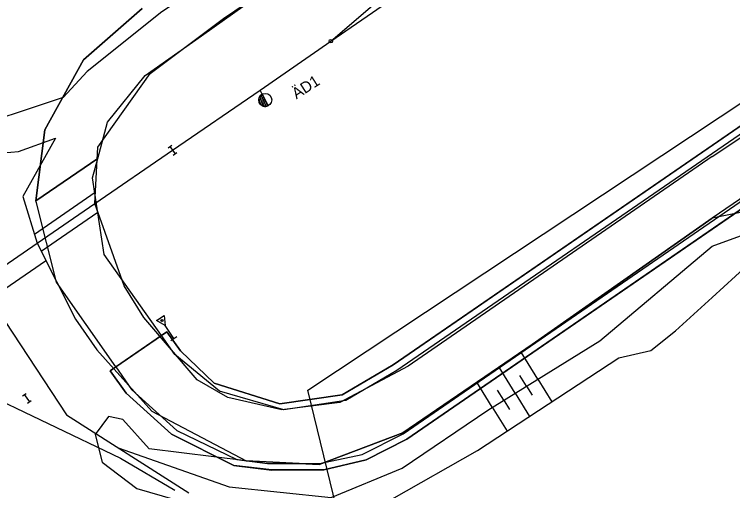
# Model space of a CAD drawing. Extents: x -469926 to -462499, y -1098642 to -1092733.
# Drawn here: x -466078.1 to -465997.7, y -1095919.1 to -1095865.9 of the extents above; entities that cross this region are included whole.
import ezdxf

# ---------------------------------------------------------------- set-up
doc = ezdxf.new("R2010")
doc.units = 0
for name, color, linetype in [('Vrstva 1', 7, 'Continuous'), ('Vrstva 10', 7, 'Continuous'), ('Vrstva 11', 7, 'Continuous'), ('Vrstva 13', 7, 'Continuous'), ('Vrstva 14', 7, 'Continuous'), ('Vrstva 18', 7, 'Continuous'), ('Vrstva 30', 7, 'Continuous'), ('Vrstva 4', 7, 'Continuous'), ('Vrstva 48', 7, 'Continuous'), ('Vrstva 50', 7, 'Continuous'), ('Vrstva 55', 7, 'Continuous'), ('Vrstva 62', 7, 'Continuous'), ('Vrstva 8', 7, 'Continuous')]:
    doc.layers.add(name, color=color, linetype=linetype)

msp = doc.modelspace()

# ---------------------------------------------------------------- linework, layer by layer
at = {"layer": 'Vrstva 1'}
for p, q in [((-466057.14, -1095868.31), (-466021.9, -1095843.27)), ((-466042.662, -1095868.912), (-466030.728, -1095858.674)), ((-466070.34, -1095870.99), (-466063.76, -1095865.26)), ((-466070.34, -1095870.99), (-466063.76, -1095865.26)), ((-466035.7, -1095905.08), (-465979.64, -1095866.57)), ((-466063.44, -1095872.76), (-466057.14, -1095868.31)), ((-466063.44, -1095872.76), (-466057.14, -1095868.31)), ((-466074.66, -1095878.83), (-466070.34, -1095870.99)), ((-466074.66, -1095878.83), (-466070.34, -1095870.99)), ((-466067.63, -1095877.98), (-466063.44, -1095872.76)), ((-466067.63, -1095877.98), (-466063.44, -1095872.76)), ((-465975.39, -1095872.98), (-466034.14, -1095913.4)), ((-466068.72, -1095882.04), (-466067.63, -1095877.98)), ((-466068.72, -1095882.04), (-466067.63, -1095877.98)), ((-466075.65, -1095886.77), (-466074.66, -1095878.83)), ((-466075.65, -1095886.77), (-466074.66, -1095878.83)), ((-466068.72, -1095882.04), (-466075.65, -1095886.77)), ((-466068.72, -1095882.04), (-466075.65, -1095886.77)), ((-466061.61, -1095901.81), (-466060.99, -1095901.39)), ((-466061.61, -1095901.81), (-466060.99, -1095901.39)), ((-466061.61, -1095901.81), (-466060.99, -1095901.39)), ((-466060.99, -1095901.39), (-466059.48, -1095903.51)), ((-466060.99, -1095901.39), (-466059.48, -1095903.51)), ((-466060.99, -1095901.39), (-466059.48, -1095903.51)), ((-466066.72, -1095905.32), (-466061.61, -1095901.81)), ((-466066.72, -1095905.32), (-466061.61, -1095901.81)), ((-466066.72, -1095905.32), (-466061.61, -1095901.81)), ((-466059.48, -1095903.51), (-466055.71, -1095907.13)), ((-466059.48, -1095903.51), (-466055.71, -1095907.13)), ((-466059.48, -1095903.51), (-466055.71, -1095907.13)), ((-466067.34, -1095905.74), (-466066.72, -1095905.32)), ((-466067.34, -1095905.74), (-466066.72, -1095905.32)), ((-466067.34, -1095905.74), (-466066.72, -1095905.32)), ((-466041.4, -1095908.43), (-466035.7, -1095905.08)), ((-466041.4, -1095908.43), (-466035.7, -1095905.08)), ((-466041.4, -1095908.43), (-466035.7, -1095905.08)), ((-466065.57, -1095908.27), (-466067.34, -1095905.74)), ((-466065.57, -1095908.27), (-466067.34, -1095905.74)), ((-466065.57, -1095908.27), (-466067.34, -1095905.74)), ((-466055.71, -1095907.13), (-466048.35, -1095909.44)), ((-466055.71, -1095907.13), (-466048.35, -1095909.44)), ((-466055.71, -1095907.13), (-466048.35, -1095909.44)), ((-466060.5, -1095912.83), (-466065.57, -1095908.27)), ((-466060.5, -1095912.83), (-466065.57, -1095908.27)), ((-466060.5, -1095912.83), (-466065.57, -1095908.27)), ((-466048.35, -1095909.44), (-466041.4, -1095908.43)), ((-466048.35, -1095909.44), (-466041.4, -1095908.43)), ((-466048.35, -1095909.44), (-466041.4, -1095908.43)), ((-466053.5, -1095916.32), (-466060.5, -1095912.83)), ((-466053.5, -1095916.32), (-466060.5, -1095912.83)), ((-466053.5, -1095916.32), (-466060.5, -1095912.83)), ((-466034.14, -1095913.4), (-466038.72, -1095915.72)), ((-466034.14, -1095913.4), (-466038.72, -1095915.72)), ((-466034.14, -1095913.4), (-466038.72, -1095915.72)), ((-466038.72, -1095915.72), (-466043.45, -1095916.82)), ((-466038.72, -1095915.72), (-466043.45, -1095916.82)), ((-466038.72, -1095915.72), (-466043.45, -1095916.82)), ((-466049.26, -1095916.83), (-466053.5, -1095916.32)), ((-466049.26, -1095916.83), (-466053.5, -1095916.32)), ((-466049.26, -1095916.83), (-466053.5, -1095916.32)), ((-466043.45, -1095916.82), (-466049.26, -1095916.83)), ((-466043.45, -1095916.82), (-466049.26, -1095916.83)), ((-466043.45, -1095916.82), (-466049.26, -1095916.83))]:
    msp.add_line(p, q, dxfattribs=at)
for points in [[(-466060.373, -1095881.089), (-466050.579, -1095874.372), (-466042.662, -1095868.912), (-466027.104, -1095858.18), (-466007.059, -1095844.401), (-466000, -1095839.529)], [(-466092.148, -1095902.933), (-466083.581, -1095897.049), (-466075.505, -1095891.489), (-466069.069, -1095887.041), (-466060.373, -1095881.089)], [(-466092.148, -1095902.933), (-466083.581, -1095897.049), (-466075.505, -1095891.489), (-466069.069, -1095887.041), (-466060.373, -1095881.089)]]:
    msp.add_lwpolyline(points, dxfattribs=at)
msp.add_spline([(-466000, -1095998.7), (-465974.1, -1095990.037), (-465937.433, -1095975.147), (-465901.438, -1095957.096), (-465864.11, -1095934.209), (-465834.84, -1095912.893), (-465823.015, -1095902.786), (-465804.061, -1095886.584), (-465780.982, -1095863.266), (-465775.781, -1095858.01)], degree=3, dxfattribs=at)
at = {"layer": 'Vrstva 10'}
for p, q in [((-466063.76, -1095865.26), (-466070.34, -1095870.99)), ((-466063.44, -1095872.76), (-466057.14, -1095868.31)), ((-466070.34, -1095870.99), (-466074.66, -1095878.83)), ((-466067.63, -1095877.98), (-466063.44, -1095872.76)), ((-466068.72, -1095882.04), (-466067.63, -1095877.98)), ((-466074.66, -1095878.83), (-466075.65, -1095886.77)), ((-466075.65, -1095886.77), (-466068.72, -1095882.04))]:
    msp.add_line(p, q, dxfattribs=at)
for points in [[(-466000, -1095889.917), (-465975.39, -1095872.99), (-465925.78, -1095839.24), (-465895.28, -1095818.82), (-465883.43, -1095811.27), (-465866.12, -1095803.08), (-465836.95, -1095794.05), (-465824.09, -1095790.56), (-465808.81, -1095785.82), (-465809.22, -1095785.2), (-465823.37, -1095781.65)], [(-465843.99, -1095783.41), (-465846.61, -1095786.72), (-465851, -1095789.69), (-465870.46, -1095796.54), (-465887.72, -1095804.81), (-465899.76, -1095812.07), (-465930.37, -1095832.32), (-465979.65, -1095866.57), (-466000, -1095880.552)], [(-466057.14, -1095868.31), (-466021.92, -1095843.25), (-466000.94, -1095823.45), (-466000, -1095822.23)], [(-466000, -1095880.552), (-466035.7, -1095905.08), (-466041.4, -1095908.44), (-466048.35, -1095909.45), (-466055.71, -1095907.13), (-466059.48, -1095903.51), (-466060.99, -1095901.39)], [(-466053.5, -1095916.32), (-466049.27, -1095916.84), (-466043.46, -1095916.82), (-466038.72, -1095915.72), (-466034.14, -1095913.4), (-466000, -1095889.917)], [(-466101.5, -1095899.385), (-466100.377, -1095899.443), (-466100.188, -1095899.45), (-466099.908, -1095899.515), (-466099.534, -1095899.639), (-466099.069, -1095899.819), (-466093.358, -1095902.529), (-466082.402, -1095907.766), (-466066.201, -1095915.533), (-466060.113, -1095919.096)], [(-466067.34, -1095905.74), (-466065.57, -1095908.27), (-466060.5, -1095912.83), (-466053.5, -1095916.32)]]:
    msp.add_lwpolyline(points, dxfattribs=at)
at = {"layer": 'Vrstva 11'}
msp.add_lwpolyline([(-466060.99, -1095901.39), (-466067.34, -1095905.74)], dxfattribs=at)
at = {"layer": 'Vrstva 13'}
for points in [[(-466000.001, -1095881.785), (-465969.457, -1095861.477), (-465928.477, -1095833.126), (-465888.448, -1095806.429), (-465871.549, -1095797.516), (-465858.429, -1095792.721), (-465849.678, -1095789.112), (-465844.473, -1095786.314), (-465841.382, -1095782.262), (-465841.225, -1095778.536), (-465842.585, -1095773.817)], [(-466000.001, -1095814.271), (-466009.793, -1095826.383), (-466022.252, -1095837.464), (-466044.214, -1095854.09), (-466061.577, -1095865.629), (-466069.9, -1095872.305), (-466072.597, -1095875.223), (-466084.54, -1095879.163), (-466099.646, -1095886.963), (-466116.556, -1095897.636), (-466129.354, -1095906.519)], [(-466069.069, -1095887.041), (-466068.74, -1095880.748), (-466062.867, -1095872.536), (-466054.657, -1095866.372), (-466040.261, -1095856.604), (-466019.231, -1095840.77), (-466007.707, -1095830.547), (-466000.001, -1095821.576)], [(-465868.021, -1095895.662), (-465878.794, -1095878.447), (-465904.401, -1095838.227), (-465908.095, -1095834.265), (-465911.923, -1095832.463), (-465915.467, -1095832.018), (-465918.728, -1095832.703), (-465945.249, -1095850.472), (-465970.507, -1095868.562), (-466000, -1095888.706)], [(-466127.891, -1095908.787), (-466114.727, -1095899.385), (-466097.605, -1095888.396), (-466082.787, -1095881.691), (-466077.596, -1095881.25), (-466073.441, -1095879.764), (-466077.098, -1095886.282), (-466075.505, -1095891.489)], [(-466127.891, -1095908.787), (-466114.727, -1095899.385), (-466097.605, -1095888.396), (-466082.787, -1095881.691), (-466077.596, -1095881.25), (-466073.441, -1095879.764), (-466077.098, -1095886.282), (-466075.505, -1095891.489)], [(-466000.001, -1095881.785), (-466034.002, -1095905.252), (-466041.645, -1095909.289), (-466048.136, -1095910.098), (-466054.195, -1095908.741), (-466057.606, -1095906.748), (-466063.566, -1095899.802)], [(-466065.763, -1095896.238), (-466069.069, -1095887.041)], [(-466065.763, -1095896.238), (-466069.069, -1095887.041)], [(-466068.826, -1095903.417), (-466062.669, -1095910.249), (-466052.124, -1095915.817), (-466043.952, -1095916.231), (-466034.612, -1095912.672), (-466020.135, -1095902.823), (-466000, -1095888.706)], [(-466068.826, -1095903.417), (-466062.669, -1095910.249), (-466052.124, -1095915.817), (-466043.952, -1095916.231), (-466034.612, -1095912.672), (-466020.135, -1095902.823), (-466000, -1095888.706)], [(-466075.505, -1095891.489), (-466071.23, -1095899.996)], [(-466075.505, -1095891.489), (-466071.23, -1095899.996)], [(-466063.566, -1095899.802), (-466065.763, -1095896.238)], [(-466063.566, -1095899.802), (-466065.763, -1095896.238)], [(-466063.566, -1095899.802), (-466065.763, -1095896.238)], [(-466071.23, -1095899.996), (-466068.826, -1095903.417)], [(-466071.23, -1095899.996), (-466068.826, -1095903.417)], [(-466071.23, -1095899.996), (-466068.826, -1095903.417)]]:
    msp.add_lwpolyline(points, dxfattribs=at)
at = {"layer": 'Vrstva 14'}
for points in [[(-466075.812, -1095890.485), (-466069.003, -1095885.779)], [(-466075.812, -1095890.485), (-466069.003, -1095885.779)], [(-466075.051, -1095892.392), (-466068.719, -1095888.015)], [(-466075.051, -1095892.392), (-466068.719, -1095888.015)]]:
    msp.add_lwpolyline(points, dxfattribs=at)
at = {"layer": 'Vrstva 18'}
for p, q in [((-466060.865, -1095880.825), (-466060.457, -1095880.537)), ((-466060.865, -1095880.825), (-466060.457, -1095880.537)), ((-466060.661, -1095880.681), (-466060.085, -1095881.497)), ((-466060.661, -1095880.681), (-466060.085, -1095881.497)), ((-466060.289, -1095881.641), (-466059.881, -1095881.353)), ((-466060.289, -1095881.641), (-466059.881, -1095881.353)), ((-466077.15, -1095908.562), (-466076.742, -1095908.273)), ((-466077.15, -1095908.562), (-466076.742, -1095908.273)), ((-466076.946, -1095908.418), (-466076.368, -1095909.232)), ((-466076.946, -1095908.418), (-466076.368, -1095909.232)), ((-466076.572, -1095909.377), (-466076.164, -1095909.088)), ((-466076.572, -1095909.377), (-466076.164, -1095909.088))]:
    msp.add_line(p, q, dxfattribs=at)
at = {"layer": 'Vrstva 30'}
for p, q in [((-466061.566, -1095900.255), (-466061.518, -1095900.015)), ((-466061.566, -1095900.255), (-466061.518, -1095900.015)), ((-466060.545, -1095902.355), (-466059.9, -1095901.926)), ((-466060.545, -1095902.355), (-466059.9, -1095901.926)), ((-466060.212, -1095902.134), (-466060.212, -1095902.134)), ((-466060.212, -1095902.134), (-466060.212, -1095902.134))]:
    msp.add_line(p, q, dxfattribs=at)
msp.add_lwpolyline([(-466060.212, -1095902.134), (-466061.182, -1095900.678), (-466062.152, -1095900.122), (-466061.32, -1095899.568), (-466061.182, -1095900.678)], dxfattribs=at)
msp.add_lwpolyline([(-466060.212, -1095902.134), (-466061.182, -1095900.678), (-466062.152, -1095900.122), (-466061.32, -1095899.568), (-466061.182, -1095900.678)], dxfattribs=at)
msp.add_circle((-466061.542, -1095900.135), 0.124, dxfattribs=at)
msp.add_circle((-466061.542, -1095900.135), 0.124, dxfattribs=at)
at = {"layer": 'Vrstva 4'}
for p, q in [((-465979.23, -1095867.19), (-466035.29, -1095905.7)), ((-466034.55, -1095912.78), (-465975.8, -1095872.36)), ((-466069.3, -1095884.18), (-466068.72, -1095882.04)), ((-466069.3, -1095884.18), (-466068.72, -1095882.04)), ((-466068.02, -1095892.77), (-466069.3, -1095884.18)), ((-466068.02, -1095892.77), (-466069.3, -1095884.18)), ((-466075.6, -1095886.98), (-466075.65, -1095886.77)), ((-466075.6, -1095886.98), (-466075.65, -1095886.77)), ((-466073.34, -1095895.84), (-466075.6, -1095886.98)), ((-466073.34, -1095895.84), (-466075.6, -1095886.98)), ((-466061.61, -1095901.81), (-466068.02, -1095892.77)), ((-466061.61, -1095901.81), (-466068.02, -1095892.77)), ((-466061.61, -1095901.81), (-466068.02, -1095892.77)), ((-466066.72, -1095905.32), (-466073.34, -1095895.84)), ((-466066.72, -1095905.32), (-466073.34, -1095895.84)), ((-466066.72, -1095905.32), (-466073.34, -1095895.84)), ((-466060.11, -1095903.93), (-466061.61, -1095901.81)), ((-466060.11, -1095903.93), (-466061.61, -1095901.81)), ((-466060.11, -1095903.93), (-466061.61, -1095901.81)), ((-466055.1, -1095908.04), (-466060.11, -1095903.93)), ((-466055.1, -1095908.04), (-466060.11, -1095903.93)), ((-466055.1, -1095908.04), (-466060.11, -1095903.93)), ((-466066.72, -1095905.32), (-466064.94, -1095907.85)), ((-466066.72, -1095905.32), (-466064.94, -1095907.85)), ((-466066.72, -1095905.32), (-466064.94, -1095907.85)), ((-466035.29, -1095905.7), (-466040.98, -1095909.06)), ((-466035.29, -1095905.7), (-466040.98, -1095909.06)), ((-466035.29, -1095905.7), (-466040.98, -1095909.06)), ((-466064.94, -1095907.85), (-466059.88, -1095912.41)), ((-466064.94, -1095907.85), (-466059.88, -1095912.41)), ((-466064.94, -1095907.85), (-466059.88, -1095912.41)), ((-466047.9, -1095910.11), (-466055.1, -1095908.04)), ((-466047.9, -1095910.11), (-466055.1, -1095908.04)), ((-466047.9, -1095910.11), (-466055.1, -1095908.04)), ((-466040.98, -1095909.06), (-466047.9, -1095910.11)), ((-466040.98, -1095909.06), (-466047.9, -1095910.11)), ((-466040.98, -1095909.06), (-466047.9, -1095910.11)), ((-466059.88, -1095912.41), (-466053.17, -1095915.65)), ((-466059.88, -1095912.41), (-466053.17, -1095915.65)), ((-466059.88, -1095912.41), (-466053.17, -1095915.65)), ((-466039.14, -1095915.1), (-466034.55, -1095912.78)), ((-466039.14, -1095915.1), (-466034.55, -1095912.78)), ((-466039.14, -1095915.1), (-466034.55, -1095912.78)), ((-466053.17, -1095915.65), (-466049.73, -1095916.13)), ((-466053.17, -1095915.65), (-466049.73, -1095916.13)), ((-466053.17, -1095915.65), (-466049.73, -1095916.13)), ((-466043.92, -1095916.11), (-466039.14, -1095915.1)), ((-466043.92, -1095916.11), (-466039.14, -1095915.1)), ((-466043.92, -1095916.11), (-466039.14, -1095915.1)), ((-466049.73, -1095916.13), (-466043.92, -1095916.11)), ((-466049.73, -1095916.13), (-466043.92, -1095916.11)), ((-466049.73, -1095916.13), (-466043.92, -1095916.11))]:
    msp.add_line(p, q, dxfattribs=at)
at = {"layer": 'Vrstva 48'}
for points in [[(-466019.491, -1095906.674), (-466021.357, -1095903.655)], [(-466019.491, -1095906.674), (-466021.357, -1095903.655)], [(-466019.491, -1095906.674), (-466021.357, -1095903.655)], [(-466022.043, -1095908.252), (-466023.84, -1095905.344)], [(-466022.043, -1095908.252), (-466023.84, -1095905.344)], [(-466022.043, -1095908.252), (-466023.84, -1095905.344)], [(-466020.767, -1095907.463), (-466021.5, -1095906.278)], [(-466020.767, -1095907.463), (-466021.5, -1095906.278)], [(-466020.767, -1095907.463), (-466021.5, -1095906.278)], [(-466019.491, -1095906.674), (-466017.928, -1095909.204)], [(-466019.491, -1095906.674), (-466017.928, -1095909.204)], [(-466019.491, -1095906.674), (-466017.928, -1095909.204)], [(-466024.595, -1095909.829), (-466026.323, -1095907.033)], [(-466024.595, -1095909.829), (-466026.323, -1095907.033)], [(-466024.595, -1095909.829), (-466026.323, -1095907.033)], [(-466020.767, -1095907.463), (-466020.133, -1095908.488)], [(-466020.767, -1095907.463), (-466020.133, -1095908.488)], [(-466020.767, -1095907.463), (-466020.133, -1095908.488)], [(-466023.319, -1095909.041), (-466024.024, -1095907.9)], [(-466023.319, -1095909.041), (-466024.024, -1095907.9)], [(-466023.319, -1095909.041), (-466024.024, -1095907.9)], [(-466022.043, -1095908.252), (-466020.438, -1095910.849)], [(-466022.043, -1095908.252), (-466020.438, -1095910.849)], [(-466022.043, -1095908.252), (-466020.438, -1095910.849)], [(-466023.319, -1095909.041), (-466022.668, -1095910.093)], [(-466023.319, -1095909.041), (-466022.668, -1095910.093)], [(-466023.319, -1095909.041), (-466022.668, -1095910.093)], [(-466024.595, -1095909.829), (-466022.948, -1095912.494)], [(-466024.595, -1095909.829), (-466022.948, -1095912.494)], [(-466024.595, -1095909.829), (-466022.948, -1095912.494)]]:
    msp.add_lwpolyline(points, dxfattribs=at)
at = {"layer": 'Vrstva 50'}
for p, q in [((-466045.214, -1095907.935), (-465976.947, -1095862.637)), ((-466091.156, -1095881.952), (-466072.228, -1095910.686)), ((-466091.156, -1095881.952), (-466072.228, -1095910.686)), ((-466041.959, -1095921.246), (-466045.214, -1095907.935)), ((-466041.959, -1095921.246), (-466045.214, -1095907.935)), ((-466041.959, -1095921.246), (-466045.214, -1095907.935)), ((-466072.228, -1095910.686), (-466058.541, -1095919.398)), ((-466072.228, -1095910.686), (-466058.541, -1095919.398)), ((-466072.228, -1095910.686), (-466058.541, -1095919.398))]:
    msp.add_line(p, q, dxfattribs=at)
at = {"layer": 'Vrstva 55'}
for points in [[(-466000.001, -1095881.785), (-465969.457, -1095861.477), (-465928.477, -1095833.126), (-465888.448, -1095806.429), (-465871.549, -1095797.516), (-465858.429, -1095792.721), (-465849.678, -1095789.112), (-465844.473, -1095786.314), (-465841.382, -1095782.262), (-465841.225, -1095778.536), (-465842.585, -1095773.817)], [(-466000, -1095891.833), (-465989.568, -1095888.019), (-465958.047, -1095868.78), (-465940.222, -1095856.518), (-465936.875, -1095860.984), (-465931.743, -1095862.529), (-465935.806, -1095873.472), (-465943.095, -1095880.121), (-465969.403, -1095901.17), (-465987.035, -1095898.826), (-465983.151, -1095906.635), (-465973.728, -1095907.59), (-465946.192, -1095887.49), (-465929.471, -1095872.609), (-465927.805, -1095862.392), (-465937.408, -1095852.61), (-465950.123, -1095860.447), (-465974.842, -1095876.685), (-465990.465, -1095886.802), (-466000, -1095888.706)]]:
    msp.add_lwpolyline(points, dxfattribs=at)
at = {"layer": 'Vrstva 62'}
for points in [[(-466000, -1095891.833), (-465989.568, -1095888.019), (-465958.047, -1095868.78), (-465940.222, -1095856.518), (-465936.875, -1095860.984), (-465931.743, -1095862.529), (-465935.806, -1095873.472), (-465943.095, -1095880.121), (-465969.403, -1095901.17), (-465987.035, -1095898.826), (-465983.151, -1095906.635), (-465973.728, -1095907.59), (-465946.192, -1095887.49), (-465929.471, -1095872.609), (-465927.805, -1095862.392), (-465937.408, -1095852.61), (-465950.123, -1095860.447), (-465974.842, -1095876.685), (-465990.465, -1095886.802), (-466000, -1095888.706)], [(-466000, -1095897.544), (-465989.568, -1095888.019)], [(-466000, -1095897.544), (-465989.568, -1095888.019)], [(-466000, -1095888.706), (-466020.135, -1095902.823), (-466034.612, -1095912.672), (-466043.952, -1095916.231), (-466052.124, -1095915.817), (-466062.993, -1095914.456), (-466065.94, -1095911.2), (-466067.522, -1095910.864), (-466069.019, -1095912.873), (-466068.251, -1095915.959), (-466064.342, -1095918.923), (-466053.024, -1095922.193), (-466042.144, -1095923.065), (-466035.854, -1095920.093), (-466026.244, -1095914.654), (-466010.452, -1095904.304), (-466006.88, -1095903.479), (-466004.109, -1095901.302), (-466000, -1095897.544)], [(-466000, -1095888.706), (-466020.135, -1095902.823), (-466034.612, -1095912.672), (-466043.952, -1095916.231), (-466052.124, -1095915.817), (-466062.993, -1095914.456), (-466065.94, -1095911.2), (-466067.522, -1095910.864), (-466069.019, -1095912.873), (-466068.251, -1095915.959), (-466064.342, -1095918.923), (-466053.024, -1095922.193), (-466042.144, -1095923.065), (-466035.854, -1095920.093), (-466026.244, -1095914.654), (-466010.452, -1095904.304), (-466006.88, -1095903.479), (-466004.109, -1095901.302), (-466000, -1095897.544)], [(-466066.446, -1095914.351), (-466054.036, -1095918.739), (-466042.61, -1095919.924), (-466034.686, -1095916.648), (-466025.112, -1095910.149), (-466012.584, -1095902.405), (-466000, -1095891.833)], [(-466066.446, -1095914.351), (-466054.036, -1095918.739), (-466042.61, -1095919.924), (-466034.686, -1095916.648), (-466025.112, -1095910.149), (-466012.584, -1095902.405), (-466000, -1095891.833)], [(-466615.604, -1096265.472), (-466583.433, -1096243.597), (-466541.631, -1096214.964), (-466495.34, -1096183.478), (-466451.833, -1096153.208), (-466395.245, -1096113.748), (-466338.987, -1096074.99), (-466284.497, -1096037.795), (-466252.349, -1096015.91), (-466228.803, -1095999.284), (-466166.33, -1095956.561), (-466074.592, -1095893.479)]]:
    msp.add_lwpolyline(points, dxfattribs=at)
at = {"layer": 'Vrstva 8'}
for p, q in [((-466050.388, -1095874.857), (-466050.673, -1095875.763)), ((-466050.388, -1095874.857), (-466050.673, -1095875.763)), ((-466050.339, -1095874.827), (-466050.579, -1095874.372)), ((-466050.339, -1095874.827), (-466050.579, -1095874.372)), ((-466050.34, -1095874.828), (-466050.339, -1095874.828)), ((-466049.662, -1095876.125), (-466050.34, -1095874.828)), ((-466050.34, -1095874.828), (-466050.339, -1095874.828)), ((-466049.662, -1095876.125), (-466050.34, -1095874.828)), ((-466050.339, -1095874.828), (-466049.662, -1095876.125)), ((-466050.339, -1095874.828), (-466049.662, -1095876.125)), ((-466050.241, -1095875.016), (-466050.54, -1095875.969)), ((-466050.241, -1095875.016), (-466050.54, -1095875.969)), ((-466050.118, -1095875.251), (-466050.384, -1095876.098)), ((-466050.118, -1095875.251), (-466050.384, -1095876.098)), ((-466049.996, -1095875.487), (-466050.212, -1095876.175)), ((-466049.996, -1095875.487), (-466050.212, -1095876.175)), ((-466049.873, -1095875.721), (-466050.025, -1095876.206)), ((-466049.873, -1095875.721), (-466050.025, -1095876.206)), ((-466049.75, -1095875.957), (-466049.822, -1095876.184)), ((-466049.75, -1095875.957), (-466049.822, -1095876.184))]:
    msp.add_line(p, q, dxfattribs=at)
for centre, radius in [((-466042.662, -1095868.912), 0.2), ((-466050, -1095875.48), 0.731), ((-466050, -1095875.48), 0.731)]:
    msp.add_circle(centre, radius, dxfattribs=at)
msp.add_arc((-466050.001, -1095875.476), 0.732, 117.59065, 297.5515, dxfattribs=at)
msp.add_arc((-466050.001, -1095875.476), 0.732, 117.59065, 297.5515, dxfattribs=at)

# ---------------------------------------------------------------- texts
at = {"layer": 'Vrstva 62'}
msp.add_text('ÄD1', height=1.25, rotation=32.5741, dxfattribs=at).set_placement((-466046.512, -1095875.435))
msp.add_text('ÄD1', height=1.25, rotation=32.5741, dxfattribs=at).set_placement((-466046.512, -1095875.435))

doc.saveas('drawing.dxf')
